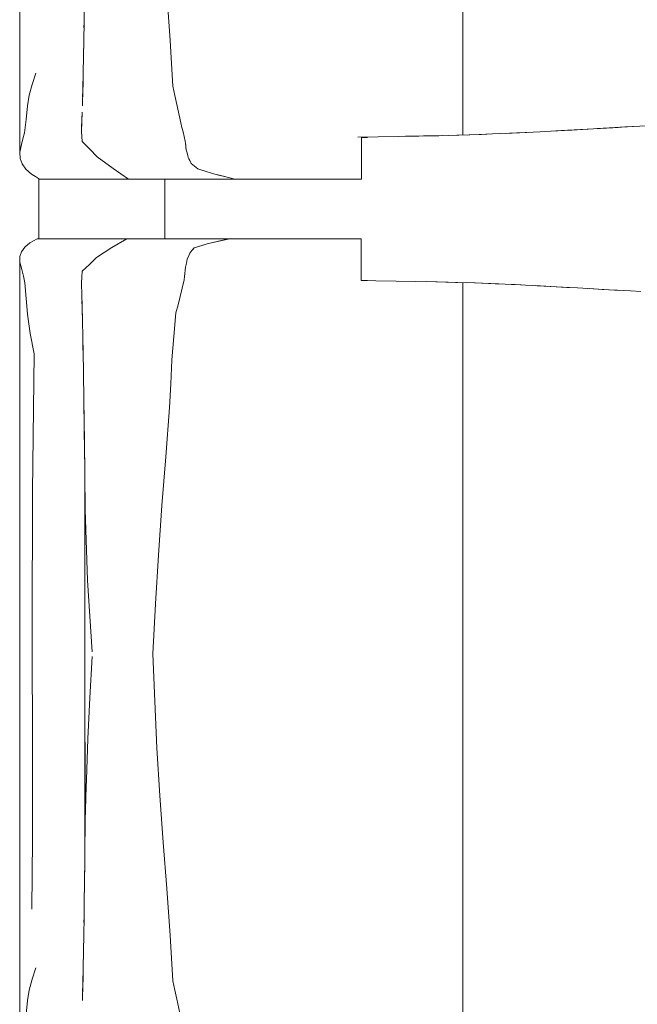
# Model space of a CAD drawing. Header units: millimetres. Extents: x -261 to 187, y -214 to 106.
# Tile 771 of 1056: x -207.415 to -207, y 12.292 to 12.954. Entities that reach past the tile are written whole.
import ezdxf

# ---------------------------------------------------------------- set-up
doc = ezdxf.new("R2010")
doc.units = ezdxf.units.MM
doc.header["$LTSCALE"] = 0.005
doc.header["$MEASUREMENT"] = 0
doc.layers.add('IFC-Elemento de mobília-Contorno', color=9, linetype='Continuous', lineweight=5)
doc.layers.add('IFC-Laje-Contorno', color=9, linetype='Continuous', lineweight=5)

msp = doc.modelspace()

# ---------------------------------------------------------------- linework, layer by layer
at = {"layer": 'IFC-Elemento de mobília-Contorno', "lineweight": 5}
for p, q in [((-207.41535, 13.03221), (-207.41527, 12.86458)), ((-207.31652, 12.97107), (-207.31427, 12.93957)), ((-207.37211, 12.95166), (-207.37195, 12.96346)), ((-207.11749, 12.96018), (-207.11748, 12.91827)), ((-207.3721, 12.95195), (-207.37201, 12.95931)), ((-207.37226, 12.93986), (-207.37211, 12.95166)), ((-207.37215, 12.94809), (-207.3721, 12.95195)), ((-207.37244, 12.92895), (-207.37226, 12.93986)), ((-207.37239, 12.93107), (-207.37231, 12.93693)), ((-207.31427, 12.93957), (-207.31333, 12.92424)), ((-207.37262, 12.91803), (-207.37244, 12.92895)), ((-207.3725, 12.92569), (-207.37239, 12.93107)), ((-207.31333, 12.92424), (-207.3124, 12.90892)), ((-207.40702, 12.91016), (-207.40452, 12.91765)), ((-207.37293, 12.90689), (-207.37262, 12.91803)), ((-207.37279, 12.91039), (-207.37269, 12.9154)), ((-207.11749, 12.87619), (-207.11748, 12.91827)), ((-207.4089, 12.90284), (-207.40702, 12.91016)), ((-207.37323, 12.89574), (-207.37293, 12.90689)), ((-207.37307, 12.90181), (-207.37279, 12.91039)), ((-207.3124, 12.90892), (-207.31106, 12.90276)), ((-207.41008, 12.89573), (-207.4089, 12.90284)), ((-207.31106, 12.90276), (-207.30973, 12.89659)), ((-207.41111, 12.88663), (-207.41008, 12.89573)), ((-207.30973, 12.89659), (-207.30707, 12.88426)), ((-207.37383, 12.87976), (-207.37353, 12.88775)), ((-207.37362, 12.885), (-207.3734, 12.89148)), ((-207.37353, 12.88775), (-207.37349, 12.88887)), ((-207.41214, 12.87753), (-207.41111, 12.88663)), ((-207.37384, 12.87852), (-207.37362, 12.885)), ((-207.30707, 12.88426), (-207.30633, 12.88122)), ((-207.30633, 12.88122), (-207.3056, 12.87819)), ((-207.05156, 12.8791), (-207.02978, 12.88033)), ((-207.0443, 12.87951), (-207.02978, 12.88033)), ((-207.02978, 12.88033), (-207.02252, 12.88074)), ((-207.02978, 12.88033), (-207.02505, 12.8806)), ((-207.02732, 12.88047), (-207.00274, 12.88189)), ((-207.02505, 12.8806), (-207.01681, 12.88108)), ((-207.02252, 12.88074), (-207.01536, 12.88116)), ((-207.01681, 12.88108), (-207.01323, 12.88129)), ((-207.01536, 12.88116), (-207.00819, 12.88158)), ((-207.01536, 12.88116), (-207.00858, 12.88156)), ((-207.00819, 12.88158), (-206.99385, 12.88241)), ((-207.41421, 12.86967), (-207.41317, 12.8736)), ((-207.41317, 12.8736), (-207.41214, 12.87753)), ((-207.37384, 12.87852), (-207.37327, 12.8718)), ((-207.37383, 12.87976), (-207.37381, 12.87948)), ((-207.3056, 12.87819), (-207.30487, 12.87516)), ((-207.30487, 12.87516), (-207.30413, 12.87212)), ((-207.18812, 12.87478), (-207.16069, 12.87519)), ((-207.18567, 12.87458), (-207.18349, 12.87458)), ((-207.18567, 12.85978), (-207.18567, 12.87458)), ((-207.18349, 12.87458), (-207.18151, 12.87458)), ((-207.16081, 12.87518), (-207.14716, 12.87544)), ((-207.15601, 12.87527), (-207.14407, 12.87551)), ((-207.14716, 12.87544), (-207.13364, 12.8757)), ((-207.14407, 12.87551), (-207.1311, 12.87577)), ((-207.13364, 12.8757), (-207.12014, 12.8761)), ((-207.12163, 12.87605), (-207.11287, 12.87634)), ((-207.12096, 12.87607), (-207.12067, 12.87608)), ((-207.12067, 12.87608), (-207.11287, 12.87634)), ((-207.12014, 12.8761), (-207.10664, 12.8765)), ((-207.11287, 12.87634), (-207.10506, 12.8766)), ((-207.10664, 12.8765), (-207.09308, 12.87707)), ((-207.10506, 12.8766), (-207.1013, 12.87672)), ((-207.09308, 12.87707), (-207.07951, 12.87765)), ((-207.08911, 12.87724), (-207.07019, 12.87813)), ((-207.08911, 12.87724), (-207.08127, 12.87761)), ((-207.08127, 12.87761), (-207.07019, 12.87813)), ((-207.07951, 12.87765), (-207.06554, 12.87837)), ((-207.06554, 12.87837), (-207.05156, 12.8791)), ((-207.05803, 12.87876), (-207.04928, 12.87925)), ((-207.05156, 12.8791), (-207.0443, 12.87951)), ((-207.04928, 12.87925), (-207.04128, 12.87969)), ((-207.04928, 12.87925), (-207.04118, 12.87969)), ((-207.0443, 12.87951), (-207.03704, 12.87992)), ((-207.04128, 12.87969), (-207.03706, 12.87992)), ((-207.41527, 12.86458), (-207.41421, 12.86967)), ((-207.37327, 12.8718), (-207.36822, 12.86667)), ((-207.30413, 12.87212), (-207.30396, 12.87063)), ((-207.30396, 12.87063), (-207.3038, 12.86913)), ((-207.30396, 12.87063), (-207.30346, 12.86615)), ((-207.3038, 12.86913), (-207.30363, 12.86764)), ((-207.30363, 12.86764), (-207.30346, 12.86615)), ((-207.41527, 12.86458), (-207.41512, 12.86048)), ((-207.41512, 12.86048), (-207.41374, 12.85676)), ((-207.36822, 12.86667), (-207.36318, 12.86154)), ((-207.36318, 12.86154), (-207.35264, 12.8537)), ((-207.30346, 12.86615), (-207.30312, 12.86489)), ((-207.30312, 12.86489), (-207.30244, 12.86238)), ((-207.30244, 12.86238), (-207.3021, 12.86112)), ((-207.3021, 12.86112), (-207.30161, 12.86009)), ((-207.41374, 12.85676), (-207.41126, 12.85321)), ((-207.35264, 12.8537), (-207.34213, 12.84653)), ((-207.30161, 12.86009), (-207.30112, 12.85907)), ((-207.30161, 12.86009), (-207.30063, 12.85804)), ((-207.30112, 12.85907), (-207.30063, 12.85804)), ((-207.30063, 12.85804), (-207.30014, 12.85701)), ((-207.30014, 12.85701), (-207.29904, 12.85611)), ((-207.29904, 12.85611), (-207.29793, 12.85522)), ((-207.29793, 12.85522), (-207.29682, 12.85432)), ((-207.29793, 12.85522), (-207.29572, 12.85342)), ((-207.29682, 12.85432), (-207.29572, 12.85342)), ((-207.18567, 12.84653), (-207.18567, 12.85978)), ((-207.41126, 12.85321), (-207.40742, 12.84981)), ((-207.40742, 12.84981), (-207.40476, 12.84817)), ((-207.40476, 12.84817), (-207.4021, 12.84653)), ((-207.29572, 12.85342), (-207.29287, 12.85254)), ((-207.29572, 12.85342), (-207.29002, 12.85166)), ((-207.29287, 12.85254), (-207.29002, 12.85166)), ((-207.29002, 12.85166), (-207.28716, 12.85078)), ((-207.28716, 12.85078), (-207.28431, 12.8499)), ((-207.28431, 12.8499), (-207.27417, 12.84737)), ((-207.28431, 12.8499), (-207.27755, 12.84822)), ((-207.28431, 12.8499), (-207.28093, 12.84906)), ((-207.27417, 12.84737), (-207.2708, 12.84653)), ((-207.4021, 12.84653), (-207.34213, 12.84653)), ((-207.34213, 12.84653), (-207.30085, 12.84653)), ((-207.3179, 12.80646), (-207.3179, 12.84653)), ((-207.30085, 12.84653), (-207.2708, 12.84653)), ((-207.2708, 12.84653), (-207.26882, 12.84653)), ((-207.26882, 12.84653), (-207.26686, 12.84653)), ((-207.26686, 12.84653), (-207.26493, 12.84653)), ((-207.26493, 12.84653), (-207.26301, 12.84653)), ((-207.26301, 12.84653), (-207.26109, 12.84653)), ((-207.26109, 12.84653), (-207.25917, 12.84653)), ((-207.25917, 12.84653), (-207.25724, 12.84653)), ((-207.25724, 12.84653), (-207.25529, 12.84653)), ((-207.25529, 12.84653), (-207.25331, 12.84653)), ((-207.25331, 12.84653), (-207.2513, 12.84653)), ((-207.2513, 12.84653), (-207.24924, 12.84653)), ((-207.24924, 12.84653), (-207.24713, 12.84653)), ((-207.24713, 12.84653), (-207.24498, 12.84653)), ((-207.24498, 12.84653), (-207.24279, 12.84653)), ((-207.24279, 12.84653), (-207.2406, 12.84653)), ((-207.2406, 12.84653), (-207.23841, 12.84653)), ((-207.23841, 12.84653), (-207.23626, 12.84653)), ((-207.23626, 12.84653), (-207.23415, 12.84653)), ((-207.23415, 12.84653), (-207.23212, 12.84653)), ((-207.23212, 12.84653), (-207.23018, 12.84653)), ((-207.23018, 12.84653), (-207.22835, 12.84653)), ((-207.22835, 12.84653), (-207.22662, 12.84653)), ((-207.22662, 12.84653), (-207.22496, 12.84653)), ((-207.22496, 12.84653), (-207.22334, 12.84653)), ((-207.22334, 12.84653), (-207.22172, 12.84653)), ((-207.22172, 12.84653), (-207.22006, 12.84653)), ((-207.22006, 12.84653), (-207.21835, 12.84653)), ((-207.21835, 12.84653), (-207.21653, 12.84653)), ((-207.21653, 12.84653), (-207.21459, 12.84653)), ((-207.21459, 12.84653), (-207.21252, 12.84653)), ((-207.21252, 12.84653), (-207.21033, 12.84653)), ((-207.21033, 12.84653), (-207.20804, 12.84653)), ((-207.20804, 12.84653), (-207.20567, 12.84653)), ((-207.20567, 12.84653), (-207.20322, 12.84653)), ((-207.20322, 12.84653), (-207.20071, 12.84653)), ((-207.20071, 12.84653), (-207.19815, 12.84653)), ((-207.19815, 12.84653), (-207.19557, 12.84653)), ((-207.19557, 12.84653), (-207.19299, 12.84653)), ((-207.19299, 12.84653), (-207.19045, 12.84653)), ((-207.19045, 12.84653), (-207.188, 12.84653)), ((-207.188, 12.84653), (-207.18567, 12.84653)), ((-207.41411, 12.79776), (-207.41192, 12.8008)), ((-207.41192, 12.8008), (-207.40852, 12.80367)), ((-207.40852, 12.80367), (-207.40366, 12.80646)), ((-207.40366, 12.80646), (-207.34341, 12.80646)), ((-207.35351, 12.80052), (-207.34341, 12.80646)), ((-207.34341, 12.80646), (-207.27426, 12.80646)), ((-207.32815, 12.80646), (-207.3179, 12.80646)), ((-207.29806, 12.80028), (-207.28929, 12.80313)), ((-207.29806, 12.80028), (-207.29148, 12.80242)), ((-207.29806, 12.80028), (-207.29367, 12.8017)), ((-207.29806, 12.80028), (-207.29587, 12.80099)), ((-207.29587, 12.80099), (-207.29367, 12.8017)), ((-207.29148, 12.80242), (-207.28929, 12.80313)), ((-207.28929, 12.80313), (-207.27426, 12.80646)), ((-207.28929, 12.80313), (-207.28177, 12.80479)), ((-207.28929, 12.80313), (-207.28553, 12.80396)), ((-207.28553, 12.80396), (-207.28177, 12.80479)), ((-207.28177, 12.80479), (-207.27426, 12.80646)), ((-207.28177, 12.80479), (-207.27801, 12.80562)), ((-207.27801, 12.80562), (-207.27426, 12.80646)), ((-207.27595, 12.80646), (-207.27294, 12.80646)), ((-207.27426, 12.80646), (-207.27228, 12.80646)), ((-207.27294, 12.80646), (-207.27012, 12.80646)), ((-207.27228, 12.80646), (-207.2703, 12.80646)), ((-207.2703, 12.80646), (-207.26835, 12.80646)), ((-207.26835, 12.80646), (-207.26641, 12.80646)), ((-207.26641, 12.80646), (-207.26449, 12.80646)), ((-207.26449, 12.80646), (-207.26259, 12.80646)), ((-207.26259, 12.80646), (-207.26069, 12.80646)), ((-207.26069, 12.80646), (-207.25878, 12.80646)), ((-207.25878, 12.80646), (-207.25686, 12.80646)), ((-207.25686, 12.80646), (-207.25492, 12.80646)), ((-207.25492, 12.80646), (-207.25295, 12.80646)), ((-207.25295, 12.80646), (-207.25094, 12.80646)), ((-207.25094, 12.80646), (-207.24889, 12.80646)), ((-207.24889, 12.80646), (-207.24679, 12.80646)), ((-207.24679, 12.80646), (-207.24465, 12.80646)), ((-207.24465, 12.80646), (-207.24247, 12.80646)), ((-207.24247, 12.80646), (-207.24029, 12.80646)), ((-207.24029, 12.80646), (-207.23813, 12.80646)), ((-207.23813, 12.80646), (-207.23599, 12.80646)), ((-207.23599, 12.80646), (-207.23391, 12.80646)), ((-207.23391, 12.80646), (-207.2319, 12.80646)), ((-207.2319, 12.80646), (-207.22999, 12.80646)), ((-207.22999, 12.80646), (-207.22818, 12.80646)), ((-207.22818, 12.80646), (-207.22647, 12.80646)), ((-207.22647, 12.80646), (-207.22483, 12.80646)), ((-207.22483, 12.80646), (-207.22322, 12.80646)), ((-207.22322, 12.80646), (-207.22161, 12.80646)), ((-207.22161, 12.80646), (-207.21996, 12.80646)), ((-207.21996, 12.80646), (-207.21826, 12.80646)), ((-207.21826, 12.80646), (-207.21645, 12.80646)), ((-207.21645, 12.80646), (-207.21452, 12.80646)), ((-207.21452, 12.80646), (-207.21245, 12.80646)), ((-207.21245, 12.80646), (-207.21028, 12.80646)), ((-207.21028, 12.80646), (-207.20801, 12.80646)), ((-207.20801, 12.80646), (-207.20565, 12.80646)), ((-207.20565, 12.80646), (-207.20322, 12.80646)), ((-207.20322, 12.80646), (-207.20072, 12.80646)), ((-207.20072, 12.80646), (-207.19819, 12.80646)), ((-207.19819, 12.80646), (-207.19562, 12.80646)), ((-207.19562, 12.80646), (-207.19306, 12.80646)), ((-207.19306, 12.80646), (-207.19055, 12.80646)), ((-207.19055, 12.80646), (-207.18811, 12.80646)), ((-207.18811, 12.80646), (-207.18579, 12.80646)), ((-207.18579, 12.7932), (-207.18579, 12.80646)), ((-207.41536, 12.641), (-207.41525, 12.79444)), ((-207.41525, 12.79444), (-207.41411, 12.79776)), ((-207.41525, 12.79444), (-207.41517, 12.79074)), ((-207.36367, 12.79385), (-207.35351, 12.80052)), ((-207.30279, 12.79266), (-207.30149, 12.79572)), ((-207.30236, 12.79367), (-207.30149, 12.79572)), ((-207.30236, 12.79367), (-207.30192, 12.7947)), ((-207.30149, 12.79572), (-207.30106, 12.79674)), ((-207.30106, 12.79674), (-207.30031, 12.79763)), ((-207.30031, 12.79763), (-207.29956, 12.79851)), ((-207.29956, 12.79851), (-207.29806, 12.80028)), ((-207.29956, 12.79851), (-207.29881, 12.7994)), ((-207.29881, 12.7994), (-207.29806, 12.80028)), ((-207.41517, 12.79074), (-207.41397, 12.78589)), ((-207.37327, 12.7846), (-207.36847, 12.78923)), ((-207.36847, 12.78923), (-207.36367, 12.79385)), ((-207.30389, 12.78734), (-207.30334, 12.79)), ((-207.30334, 12.79), (-207.30279, 12.79266)), ((-207.18579, 12.77841), (-207.18579, 12.7932)), ((-207.41397, 12.78589), (-207.4129, 12.78131)), ((-207.4129, 12.78131), (-207.41183, 12.77674)), ((-207.37356, 12.78069), (-207.37327, 12.7846)), ((-207.37355, 12.78061), (-207.37327, 12.7846)), ((-207.30477, 12.77893), (-207.30455, 12.78104)), ((-207.30455, 12.78104), (-207.30433, 12.78314)), ((-207.30433, 12.78314), (-207.30411, 12.78524)), ((-207.30411, 12.78524), (-207.30389, 12.78734)), ((-207.41183, 12.77674), (-207.41096, 12.76626)), ((-207.37384, 12.77678), (-207.37356, 12.78069)), ((-207.37384, 12.77662), (-207.37355, 12.78061)), ((-207.37384, 12.77662), (-207.3736, 12.76859)), ((-207.30616, 12.77334), (-207.30477, 12.77893)), ((-207.18579, 12.77841), (-207.1836, 12.77841)), ((-207.18579, 12.77835), (-207.176, 12.7782)), ((-207.1836, 12.77841), (-207.1816, 12.77841)), ((-207.176, 12.7782), (-207.16241, 12.77801)), ((-207.16241, 12.77801), (-207.14909, 12.77776)), ((-207.16059, 12.77796), (-207.14909, 12.77776)), ((-207.14909, 12.77776), (-207.13576, 12.77751)), ((-207.14215, 12.77763), (-207.12736, 12.77724)), ((-207.13576, 12.77751), (-207.12249, 12.77713)), ((-207.12736, 12.77724), (-207.11475, 12.7769)), ((-207.12249, 12.77713), (-207.10921, 12.77675)), ((-207.11749, 12.77699), (-207.11748, 12.74415)), ((-207.10973, 12.77676), (-207.09331, 12.77606)), ((-207.10921, 12.77675), (-207.09581, 12.77619)), ((-207.09581, 12.77619), (-207.0824, 12.77563)), ((-207.09331, 12.77606), (-207.08475, 12.77569)), ((-207.08475, 12.77569), (-207.07834, 12.77542)), ((-207.0824, 12.77563), (-207.07551, 12.77528)), ((-207.07551, 12.77528), (-207.06173, 12.77457)), ((-207.06879, 12.77494), (-207.06173, 12.77457)), ((-207.06764, 12.77487), (-207.06753, 12.77487)), ((-207.06753, 12.77487), (-207.05887, 12.7744)), ((-207.06173, 12.77457), (-207.05484, 12.77422)), ((-207.05887, 12.7744), (-207.05021, 12.77394)), ((-207.37361, 12.76898), (-207.37339, 12.76118)), ((-207.30894, 12.76216), (-207.30755, 12.76775)), ((-207.30755, 12.76775), (-207.30616, 12.77334)), ((-207.05484, 12.77422), (-207.0477, 12.77381)), ((-207.05021, 12.77394), (-207.04582, 12.7737)), ((-207.0477, 12.77381), (-207.04056, 12.77341)), ((-207.04056, 12.77341), (-207.02629, 12.77261)), ((-207.04056, 12.77341), (-207.03343, 12.77301)), ((-207.03343, 12.77301), (-207.02629, 12.77261)), ((-207.03218, 12.77294), (-207.02388, 12.77246)), ((-207.02629, 12.77261), (-207.01917, 12.77219)), ((-207.02388, 12.77246), (-207.01505, 12.77195)), ((-207.01917, 12.77219), (-207.00494, 12.77137)), ((-207.01917, 12.77219), (-207.01205, 12.77178)), ((-207.01505, 12.77195), (-207.01366, 12.77187)), ((-207.00494, 12.77137), (-206.99782, 12.77095)), ((-207.41096, 12.76626), (-207.41008, 12.75579)), ((-207.37349, 12.76456), (-207.37337, 12.76055)), ((-207.37339, 12.76118), (-207.37314, 12.75099)), ((-207.31033, 12.75657), (-207.30894, 12.76216)), ((-207.41008, 12.75579), (-207.40839, 12.74271)), ((-207.37337, 12.76055), (-207.37312, 12.74975)), ((-207.31171, 12.74083), (-207.31033, 12.75657)), ((-207.37314, 12.75099), (-207.3729, 12.7408)), ((-207.40839, 12.74271), (-207.40561, 12.72906)), ((-207.11748, 12.70801), (-207.11748, 12.74415)), ((-207.3729, 12.7408), (-207.37252, 12.71767)), ((-207.37288, 12.73955), (-207.37286, 12.73895)), ((-207.37286, 12.73895), (-207.37263, 12.72405)), ((-207.31309, 12.72508), (-207.31171, 12.74083)), ((-207.40676, 12.63655), (-207.40561, 12.72906)), ((-207.31384, 12.70904), (-207.31309, 12.72508)), ((-207.37252, 12.71767), (-207.37224, 12.69682)), ((-207.37251, 12.71677), (-207.37251, 12.71646)), ((-207.37251, 12.71646), (-207.37226, 12.69847)), ((-207.31459, 12.693), (-207.31384, 12.70904)), ((-207.11748, 12.6722), (-207.11748, 12.70801)), ((-207.37224, 12.69682), (-207.37209, 12.68547)), ((-207.37224, 12.69657), (-207.37221, 12.69446)), ((-207.37221, 12.69446), (-207.3719, 12.67132)), ((-207.31716, 12.66001), (-207.31459, 12.693)), ((-207.37209, 12.68547), (-207.37194, 12.67413)), ((-207.37194, 12.67413), (-207.37187, 12.66866)), ((-207.3719, 12.67132), (-207.3716, 12.64769)), ((-207.11751, 12.64556), (-207.11748, 12.6722)), ((-207.37185, 12.66698), (-207.37163, 12.64976)), ((-207.31979, 12.6272), (-207.31716, 12.66001)), ((-207.37163, 12.38864), (-207.37163, 12.64976)), ((-207.3716, 12.64769), (-207.37131, 12.62454)), ((-207.11751, 12.64556), (-207.11748, 12.61571)), ((-207.41536, 12.641), (-207.41535, 12.43106)), ((-207.40706, 12.54417), (-207.40676, 12.63655)), ((-207.37131, 12.62454), (-207.36978, 12.57688)), ((-207.32217, 12.59393), (-207.31979, 12.6272)), ((-207.11748, 12.61571), (-207.11748, 12.57956)), ((-207.3241, 12.56106), (-207.32217, 12.59393)), ((-207.36978, 12.57688), (-207.3667, 12.52888)), ((-207.1175, 12.54415), (-207.11748, 12.57956)), ((-207.3259, 12.52758), (-207.3241, 12.56106)), ((-207.40706, 12.54417), (-207.40686, 12.45603)), ((-207.1175, 12.54415), (-207.11748, 12.51206)), ((-207.36818, 12.49811), (-207.3667, 12.52576)), ((-207.3259, 12.52758), (-207.32453, 12.49574)), ((-207.11748, 12.47459), (-207.11748, 12.51206)), ((-207.36966, 12.47046), (-207.36818, 12.49811)), ((-207.32453, 12.49574), (-207.3231, 12.46421)), ((-207.37048, 12.44295), (-207.36966, 12.47046)), ((-207.11752, 12.42552), (-207.11748, 12.47459)), ((-207.37131, 12.41544), (-207.37131, 12.46829)), ((-207.3231, 12.46421), (-207.32112, 12.43235)), ((-207.40686, 12.45603), (-207.40683, 12.40276)), ((-207.37131, 12.41544), (-207.37063, 12.43815)), ((-207.37063, 12.43815), (-207.37048, 12.44295)), ((-207.41535, 12.43106), (-207.41527, 12.26344)), ((-207.32112, 12.43235), (-207.31894, 12.40083)), ((-207.11752, 12.42552), (-207.11748, 12.3935)), ((-207.37156, 12.39397), (-207.37131, 12.41544)), ((-207.40726, 12.35596), (-207.40683, 12.40276)), ((-207.31894, 12.40083), (-207.31652, 12.36992)), ((-207.37163, 12.38876), (-207.37156, 12.39397)), ((-207.11749, 12.35903), (-207.11748, 12.3935)), ((-207.37183, 12.37258), (-207.37163, 12.38864)), ((-207.37183, 12.37192), (-207.37171, 12.38171)), ((-207.37195, 12.36232), (-207.37183, 12.37258)), ((-207.37189, 12.36716), (-207.37183, 12.37192)), ((-207.31652, 12.36992), (-207.31427, 12.33842)), ((-207.37211, 12.35052), (-207.37195, 12.36232)), ((-207.3721, 12.35081), (-207.37201, 12.35817)), ((-207.11749, 12.35903), (-207.11748, 12.31712)), ((-207.37226, 12.33871), (-207.37211, 12.35052)), ((-207.37215, 12.34695), (-207.3721, 12.35081)), ((-207.37244, 12.3278), (-207.37226, 12.33871)), ((-207.31427, 12.33842), (-207.31333, 12.3231)), ((-207.37239, 12.32993), (-207.37231, 12.33578)), ((-207.37262, 12.31689), (-207.37244, 12.3278)), ((-207.3725, 12.32455), (-207.37239, 12.32993)), ((-207.31333, 12.3231), (-207.3124, 12.30778)), ((-207.40702, 12.30902), (-207.40452, 12.31651)), ((-207.37293, 12.30574), (-207.37262, 12.31689)), ((-207.37279, 12.30925), (-207.37269, 12.31425)), ((-207.11749, 12.27504), (-207.11748, 12.31712)), ((-207.4089, 12.30169), (-207.40702, 12.30902)), ((-207.37323, 12.2946), (-207.37293, 12.30574)), ((-207.37307, 12.30067), (-207.37279, 12.30925)), ((-207.3124, 12.30778), (-207.31106, 12.30161)), ((-207.41008, 12.29459), (-207.4089, 12.30169)), ((-207.31106, 12.30161), (-207.30973, 12.29544)), ((-207.41111, 12.28549), (-207.41008, 12.29459)), ((-207.30973, 12.29544), (-207.30707, 12.28311))]:
    msp.add_line(p, q, dxfattribs=at)
at = {"layer": 'IFC-Laje-Contorno', "lineweight": 5}
msp.add_line((-207.40258, 12.80646), (-207.40258, 12.84683), dxfattribs=at)

doc.saveas('drawing.dxf')
